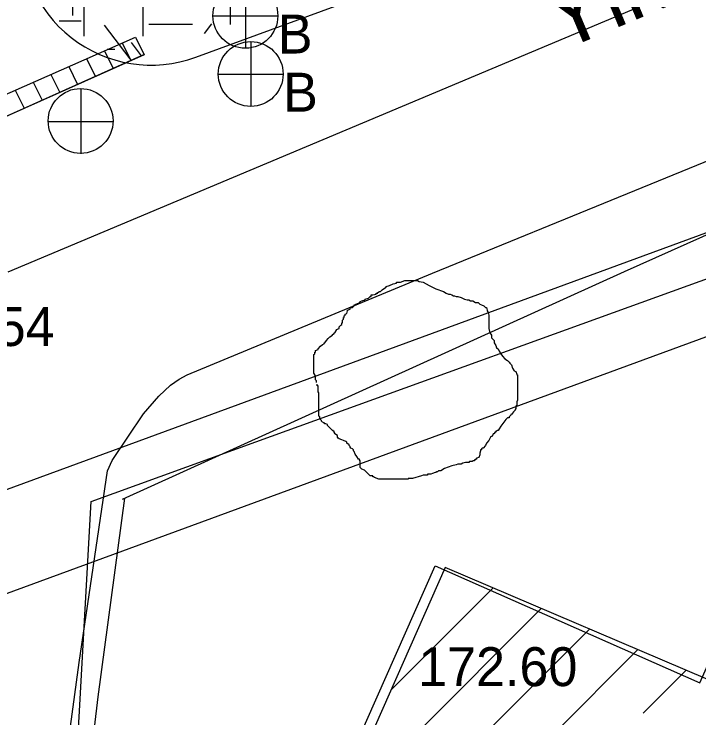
# Model space of a CAD drawing. Extents: x 419101 to 420177, y 4451541 to 4452254.
# Drawn here: x 419794.57 to 419815.69, y 4451795.57 to 4451817.27 of the extents above; entities that cross this region are included whole.
import ezdxf

# ---------------------------------------------------------------- set-up
doc = ezdxf.new("R2010")
doc.units = 0
for name, color, linetype in [('2_KADASTRO', 7, 'Continuous'), ('3_HALİHAZIR', 7, 'Continuous'), ('Level 27', 7, 'Continuous'), ('Level 3', 7, 'Continuous'), ('Level 41', 7, 'Continuous'), ('Level 60', 7, 'Continuous'), ('Level 62', 7, 'Continuous')]:
    doc.layers.add(name, color=color, linetype=linetype)

msp = doc.modelspace()

# ---------------------------------------------------------------- linework, layer by layer
at = {"layer": '2_KADASTRO'}
msp.add_lwpolyline([(419789.195, 4451663.821), (419792.466, 4451722.195), (419796.208, 4451788.966), (419796.952, 4451802.25), (419802.028, 4451804.087), (419846.019, 4451820.004), (419846.711, 4451808.426), (419850.52, 4451780.325), (419850.846, 4451775.043), (419851.91, 4451757.789), (419863.818, 4451701.263), (419862.735, 4451692.788), (419853.795, 4451660.742)], close=True, dxfattribs=at)
at = {"layer": '3_HALİHAZIR'}
for p, q in [((419801.704, 4451818.22), (419801.704, 4451816.22)), ((419800.704, 4451817.22), (419802.704, 4451817.22)), ((419797.909, 4451816.383), (419798.177, 4451815.841)), ((419801.869, 4451816.426), (419801.869, 4451814.426)), ((419786.662, 4451810.701), (419798.579, 4451816.026)), ((419797.36, 4451816.14), (419797.628, 4451815.596)), ((419796.81, 4451815.898), (419797.08, 4451815.351)), ((419796.261, 4451815.656), (419796.532, 4451815.106)), ((419795.711, 4451815.413), (419795.984, 4451814.861)), ((419800.869, 4451815.426), (419802.869, 4451815.426)), ((419795.162, 4451815.171), (419795.436, 4451814.616)), ((419794.612, 4451814.929), (419794.887, 4451814.371)), ((419796.641, 4451812.97), (419796.641, 4451814.97)), ((419795.621, 4451813.96), (419797.621, 4451813.96)), ((419806.194, 4451796.435), (419809.34, 4451799.581)), ((419804.516, 4451792.636), (419810.827, 4451798.947)), ((419802.839, 4451788.837), (419812.314, 4451798.313)), ((419804.02, 4451787.897), (419813.801, 4451797.679)), ((419813.962, 4451795.718), (419815.289, 4451797.045))]:
    msp.add_line(p, q, dxfattribs=at)
for points in [[(419797.913, 4451802.315), (419813.395, 4451809.339), (419834.048, 4451818.574)], [(419794.592, 4451782.568), (419796.577, 4451797.285), (419797.459, 4451803.189), (419797.599, 4451803.512), (419798.567, 4451804.95), (419799.032, 4451805.493), (419799.399, 4451805.834), (419799.665, 4451806.015), (419799.906, 4451806.155), (419807.474, 4451809.283), (419819.946, 4451814.381), (419829.721, 4451818.474)], [(419817.752, 4451724.764), (419823.321, 4451737.451), (419829.955, 4451734.635), (419838.043, 4451752.931), (419831.381, 4451755.837), (419839.164, 4451773.643), (419843.891, 4451784.465), (419835.037, 4451788.322), (419837.815, 4451794.878), (419819.428, 4451802.8), (419816.591, 4451796.489), (419807.861, 4451800.211), (419802.687, 4451788.493), (419826.816, 4451777.7), (419819.485, 4451761.228), (419812.932, 4451764.059), (419804.821, 4451745.448), (419811.378, 4451742.472), (419800.772, 4451718.047)], [(419797.166, 4451796.22), (419797.99, 4451802.35)], [(419796.038, 4451786.668), (419797.166, 4451796.22)]]:
    msp.add_lwpolyline(points, dxfattribs=at)
msp.add_lwpolyline([(419786.664, 4451810.697), (419786.369, 4451811.293), (419798.313, 4451816.561), (419798.581, 4451816.022)], close=True, dxfattribs=at)
for centre in [(419801.704, 4451817.22), (419801.869, 4451815.426), (419796.626, 4451813.978)]:
    msp.add_circle(centre, 1, dxfattribs=at)
at = {"layer": 'Level 27'}
msp.add_lwpolyline([(419802.105, 4451787.961), (419807.554, 4451800.265), (419815.711, 4451796.652), (419818.609, 4451803.196), (419838.371, 4451794.443)], dxfattribs=at)
at = {"layer": 'Level 3'}
for points in [[(419806.152, 4451808.903), (419806.256, 4451808.955), (419806.359, 4451808.981), (419806.359, 4451809.007), (419806.385, 4451809.007), (419806.411, 4451809.007), (419806.489, 4451809.007), (419806.619, 4451809.059), (419806.723, 4451809.059), (419806.8, 4451809.059), (419806.852, 4451809.059), (419806.93, 4451809.059), (419806.982, 4451809.059), (419807.008, 4451809.059), (419807.06, 4451809.033), (419807.19, 4451809.007), (419807.371, 4451808.903), (419807.579, 4451808.799), (419807.812, 4451808.721), (419807.89, 4451808.669), (419807.968, 4451808.643), (419808.02, 4451808.643), (419808.072, 4451808.617), (419808.123, 4451808.591), (419808.149, 4451808.591), (419808.201, 4451808.565), (419808.253, 4451808.565), (419808.357, 4451808.539), (419808.461, 4451808.487), (419808.538, 4451808.461), (419808.59, 4451808.461), (419808.642, 4451808.435), (419808.694, 4451808.435), (419808.72, 4451808.435), (419808.798, 4451808.384), (419808.876, 4451808.384), (419808.928, 4451808.332), (419808.979, 4451808.306), (419809.057, 4451808.28), (419809.109, 4451808.228), (419809.135, 4451808.228), (419809.161, 4451808.15), (419809.161, 4451808.124), (419809.187, 4451808.072), (419809.213, 4451807.994), (419809.213, 4451807.968), (419809.213, 4451807.89), (419809.213, 4451807.838), (419809.213, 4451807.76), (419809.213, 4451807.734), (419809.213, 4451807.656), (419809.213, 4451807.579), (419809.239, 4451807.449), (419809.291, 4451807.371), (419809.291, 4451807.293), (419809.369, 4451807.215), (419809.369, 4451807.137), (419809.42, 4451807.059), (419809.446, 4451806.981), (419809.498, 4451806.955), (419809.524, 4451806.877), (419809.576, 4451806.799), (419809.628, 4451806.722), (419809.706, 4451806.644), (419809.784, 4451806.592), (419809.835, 4451806.54), (419809.861, 4451806.514), (419809.913, 4451806.462), (419809.939, 4451806.358), (419809.991, 4451806.28), (419810.043, 4451806.254), (419810.069, 4451806.176), (419810.069, 4451806.15), (419810.095, 4451806.15), (419810.095, 4451806.124), (419810.095, 4451806.098), (419810.095, 4451806.046), (419810.095, 4451805.943), (419810.095, 4451805.891), (419810.095, 4451805.813), (419810.095, 4451805.735), (419810.095, 4451805.657), (419810.095, 4451805.579), (419810.095, 4451805.501), (419810.095, 4451805.449), (419810.095, 4451805.371), (419810.069, 4451805.319), (419810.069, 4451805.215), (419810.043, 4451805.189), (419810.043, 4451805.112), (419810.017, 4451805.086), (419810.017, 4451805.06), (419809.965, 4451805.008), (419809.913, 4451804.93), (419809.887, 4451804.93), (419809.887, 4451804.904), (419809.861, 4451804.878), (419809.835, 4451804.852), (419809.835, 4451804.826), (419809.81, 4451804.826), (419809.784, 4451804.826)], [(419803.895, 4451805.917), (419803.895, 4451805.943), (419803.895, 4451805.968), (419803.869, 4451805.994), (419803.869, 4451806.02), (419803.869, 4451806.046), (419803.869, 4451806.072), (419803.869, 4451806.098), (419803.869, 4451806.124), (419803.817, 4451806.202), (419803.817, 4451806.28), (419803.817, 4451806.306), (419803.817, 4451806.384), (419803.817, 4451806.462), (419803.817, 4451806.488), (419803.817, 4451806.514), (419803.817, 4451806.54), (419803.817, 4451806.566), (419803.817, 4451806.592), (419803.817, 4451806.618), (419803.817, 4451806.644), (419803.817, 4451806.67), (419803.817, 4451806.696), (419803.817, 4451806.774), (419803.843, 4451806.799), (419803.843, 4451806.825), (419803.843, 4451806.851), (419803.869, 4451806.851), (419803.869, 4451806.877), (419803.869, 4451806.903), (419803.947, 4451806.929), (419803.947, 4451806.955), (419804.025, 4451807.033), (419804.077, 4451807.085), (419804.128, 4451807.111), (419804.128, 4451807.137), (419804.154, 4451807.137), (419804.206, 4451807.215), (419804.258, 4451807.267), (419804.31, 4451807.319), (419804.388, 4451807.371), (419804.388, 4451807.397), (419804.44, 4451807.423), (419804.44, 4451807.449), (419804.466, 4451807.449), (419804.518, 4451807.527), (419804.518, 4451807.553), (419804.595, 4451807.579), (419804.595, 4451807.604), (419804.595, 4451807.63), (419804.647, 4451807.682), (419804.673, 4451807.708), (419804.673, 4451807.734), (419804.699, 4451807.76), (419804.699, 4451807.786), (419804.699, 4451807.812), (419804.699, 4451807.838), (419804.725, 4451807.864), (419804.725, 4451807.89), (419804.725, 4451807.916), (419804.751, 4451807.916), (419804.751, 4451807.942), (419804.751, 4451807.968), (419804.777, 4451807.994), (419804.777, 4451808.02), (419804.829, 4451808.046), (419804.855, 4451808.124), (419804.855, 4451808.15), (419804.933, 4451808.176), (419804.933, 4451808.202), (419804.933, 4451808.228), (419805.01, 4451808.228), (419805.062, 4451808.28), (419805.062, 4451808.306), (419805.088, 4451808.306), (419805.114, 4451808.332), (419805.192, 4451808.358), (419805.218, 4451808.384), (419805.244, 4451808.384), (419805.244, 4451808.41), (419805.296, 4451808.435), (419805.4, 4451808.461), (419805.4, 4451808.487), (419805.503, 4451808.513), (419805.555, 4451808.565), (419805.581, 4451808.565), (419805.581, 4451808.591), (419805.581, 4451808.617), (419805.633, 4451808.617), (419805.737, 4451808.643), (419805.737, 4451808.669), (419805.763, 4451808.669), (419805.789, 4451808.669), (419805.789, 4451808.695), (419805.841, 4451808.721), (419805.867, 4451808.721), (419805.918, 4451808.773), (419805.996, 4451808.825), (419806.048, 4451808.851), (419806.048, 4451808.877), (419806.152, 4451808.903)], [(419805.841, 4451802.93), (419805.815, 4451802.93), (419805.685, 4451802.982), (419805.659, 4451803.008), (419805.633, 4451803.008), (419805.633, 4451803.034), (419805.555, 4451803.034), (419805.503, 4451803.086), (419805.426, 4451803.164), (419805.374, 4451803.216), (419805.296, 4451803.242), (419805.27, 4451803.268), (419805.244, 4451803.294), (419805.244, 4451803.32), (419805.244, 4451803.398), (419805.244, 4451803.476), (419805.244, 4451803.501), (419805.218, 4451803.527), (419805.218, 4451803.553), (419805.192, 4451803.553), (419805.14, 4451803.631), (419805.088, 4451803.709), (419805.062, 4451803.787), (419805.036, 4451803.813), (419805.036, 4451803.839), (419805.01, 4451803.865), (419804.959, 4451803.891), (419804.933, 4451803.917), (419804.933, 4451803.943), (419804.907, 4451803.969), (419804.907, 4451803.995), (419804.829, 4451804.047), (419804.829, 4451804.073), (419804.803, 4451804.099), (419804.725, 4451804.125), (419804.673, 4451804.151), (419804.595, 4451804.177), (419804.569, 4451804.203), (419804.544, 4451804.229), (419804.544, 4451804.255), (419804.544, 4451804.281), (419804.466, 4451804.332), (419804.466, 4451804.358), (419804.44, 4451804.384), (419804.44, 4451804.41), (419804.414, 4451804.41), (419804.414, 4451804.436), (419804.388, 4451804.436), (419804.362, 4451804.462), (419804.336, 4451804.488), (419804.31, 4451804.514), (419804.284, 4451804.54), (419804.258, 4451804.566), (419804.232, 4451804.592), (419804.232, 4451804.618), (419804.18, 4451804.644), (419804.154, 4451804.644), (419804.128, 4451804.67), (419804.077, 4451804.696), (419804.051, 4451804.722), (419804.051, 4451804.748), (419804.025, 4451804.774), (419803.999, 4451804.8), (419803.999, 4451804.826), (419803.999, 4451804.852), (419803.973, 4451804.878), (419803.973, 4451804.904), (419803.973, 4451804.93), (419803.973, 4451805.008), (419803.973, 4451805.06), (419803.973, 4451805.086), (419803.973, 4451805.112), (419803.973, 4451805.137), (419803.973, 4451805.163), (419803.973, 4451805.189), (419803.973, 4451805.215), (419803.973, 4451805.241), (419803.973, 4451805.267), (419803.973, 4451805.293), (419803.973, 4451805.319), (419803.973, 4451805.345), (419803.973, 4451805.371), (419803.973, 4451805.397), (419803.973, 4451805.423), (419803.973, 4451805.449), (419803.973, 4451805.475), (419803.973, 4451805.553), (419803.973, 4451805.579), (419803.973, 4451805.605), (419803.947, 4451805.605), (419803.947, 4451805.631), (419803.947, 4451805.657), (419803.947, 4451805.683), (419803.947, 4451805.709), (419803.947, 4451805.735), (419803.947, 4451805.761), (419803.947, 4451805.787), (419803.947, 4451805.813), (419803.921, 4451805.813), (419803.921, 4451805.839), (419803.921, 4451805.865)], [(419809.784, 4451804.826), (419809.732, 4451804.774), (419809.576, 4451804.566), (419809.524, 4451804.488), (419809.498, 4451804.436), (419809.472, 4451804.436), (419809.446, 4451804.41), (419809.42, 4451804.41), (419809.42, 4451804.384), (419809.394, 4451804.384), (419809.394, 4451804.358), (419809.369, 4451804.358), (419809.369, 4451804.332), (419809.343, 4451804.332), (419809.317, 4451804.255), (419809.291, 4451804.255), (419809.265, 4451804.229), (419809.213, 4451804.125), (419809.135, 4451804.047), (419809.109, 4451803.969), (419809.031, 4451803.891), (419809.005, 4451803.891), (419808.979, 4451803.865), (419808.979, 4451803.839), (419808.953, 4451803.839), (419808.953, 4451803.813), (419808.928, 4451803.735), (419808.928, 4451803.683), (419808.902, 4451803.605), (419808.824, 4451803.579), (419808.824, 4451803.553), (419808.798, 4451803.553), (419808.798, 4451803.527), (419808.772, 4451803.527), (419808.772, 4451803.501), (419808.746, 4451803.501), (419808.72, 4451803.501), (419808.694, 4451803.476), (419808.668, 4451803.476), (419808.642, 4451803.476), (419808.616, 4451803.476), (419808.59, 4451803.45), (419808.564, 4451803.45), (419808.538, 4451803.45), (419808.512, 4451803.45), (419808.487, 4451803.45), (419808.409, 4451803.424), (419808.357, 4451803.398), (419808.279, 4451803.398), (419808.253, 4451803.398), (419808.201, 4451803.372), (419808.072, 4451803.346), (419807.838, 4451803.268), (419807.734, 4451803.19), (419807.656, 4451803.19), (419807.631, 4451803.164), (419807.605, 4451803.164), (419807.579, 4451803.138), (419807.553, 4451803.138), (419807.475, 4451803.112), (419807.423, 4451803.086), (419807.397, 4451803.086), (419807.371, 4451803.086), (419807.345, 4451803.086), (419807.319, 4451803.086), (419807.319, 4451803.06), (419807.293, 4451803.06), (419807.267, 4451803.06), (419807.19, 4451803.06), (419807.138, 4451803.034), (419807.034, 4451803.008), (419806.956, 4451802.982), (419806.852, 4451802.956), (419806.8, 4451802.956), (419806.774, 4451802.956), (419806.749, 4451802.956), (419806.723, 4451802.956), (419806.723, 4451802.93), (419806.697, 4451802.93), (419806.671, 4451802.93), (419806.645, 4451802.93), (419806.619, 4451802.93), (419806.593, 4451802.93), (419806.567, 4451802.93), (419806.541, 4451802.93), (419806.515, 4451802.93), (419806.489, 4451802.93), (419806.411, 4451802.93), (419806.359, 4451802.93), (419806.282, 4451802.93), (419806.23, 4451802.93), (419806.204, 4451802.93), (419806.178, 4451802.93), (419806.126, 4451802.93), (419806.048, 4451802.93), (419806.022, 4451802.93), (419805.97, 4451802.93), (419805.944, 4451802.93), (419805.892, 4451802.93), (419805.867, 4451802.93), (419805.841, 4451802.93)]]:
    msp.add_lwpolyline(points, dxfattribs=at)
at = {"layer": 'Level 41'}
for p, q in [((419796.38, 4451819.001), (419796.38, 4451817.233)), ((419796.734, 4451816.588), (419796.734, 4451818.356)), ((419798.555, 4451816.588), (419798.555, 4451818.356)), ((419801.241, 4451816.954), (419801.241, 4451818.356)), ((419795.969, 4451817.065), (419796.641, 4451817.065)), ((419798.151, 4451815.897), (419797.362, 4451816.935)), ((419798.732, 4451816.961), (419800.074, 4451816.961)), ((419800.443, 4451816.673), (419800.669, 4451816.97)), ((419798.504, 4451815.989), (419798.193, 4451816.397)), ((419797.444, 4451816.191), (419797.68, 4451816.191))]:
    msp.add_line(p, q, dxfattribs=at)
at = {"layer": 'Level 60'}
msp.add_line((419794.392, 4451809.323), (419842.479, 4451829.547), dxfattribs=at)
at = {"layer": 'Level 62'}
for p, q in [((419800.177, 4451815.945), (419843.295, 4451831.774)), ((419762.727, 4451791.012), (419847.936, 4451822.291)), ((419764.495, 4451788.456), (419819.176, 4451808.528)), ((419764.495, 4451788.456), (419819.176, 4451808.528)), ((419764.495, 4451788.456), (419819.176, 4451808.528))]:
    msp.add_line(p, q, dxfattribs=at)
msp.add_arc((419798.798, 4451819.7), 4, 173.7308, 290.1602, dxfattribs=at)

# ---------------------------------------------------------------- texts
at = {"layer": '3_HALİHAZIR'}
for s, height, rotation, p in [('Ýlkbahar Caddesi', 2, 22.8673, (419811.406, 4451816.11)), ('153.54 ', 1.2, 359.9971, (419790.915, 4451807.04))]:
    msp.add_text(s, height=height, rotation=rotation, dxfattribs=at).set_placement(p)
for s, p in [('B', (419802.704, 4451816.058)), ('B', (419802.869, 4451814.265)), ('172.60 ', (419807.031, 4451796.554))]:
    msp.add_text(s, height=1.2, dxfattribs=at).set_placement(p)

doc.saveas('drawing.dxf')
